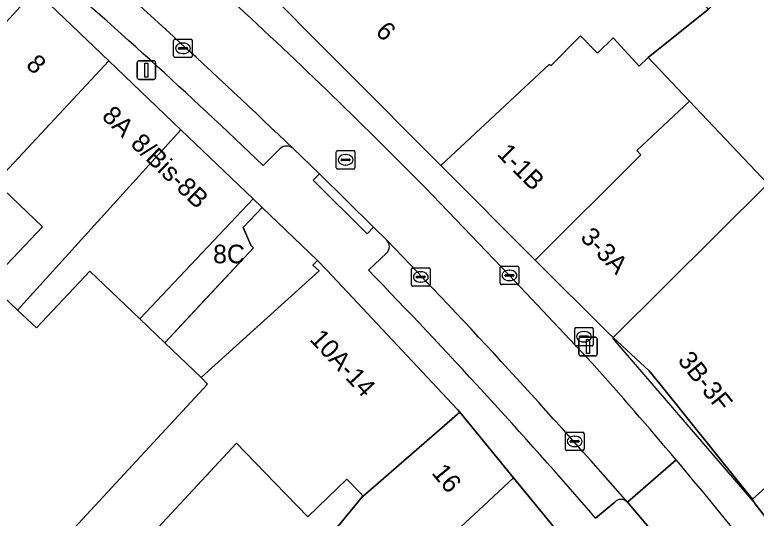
# Model space of a CAD drawing. Extents: x 160663 to 161506, y 382245 to 383291.
# Drawn here: x 161158.3 to 161198.17, y 383083.03 to 383110.11 of the extents above; entities that cross this region are included whole.
import ezdxf

# ---------------------------------------------------------------- set-up
doc = ezdxf.new("R2010")
doc.units = 0
for name, color, linetype in [('IMGEO_Brandkraan', 7, 'Continuous'), ('IMGEO_Erf', 7, 'Continuous'), ('IMGEO_Kolk', 7, 'Continuous'), ('IMGEO_Lichtmast', 7, 'Continuous'), ('IMGEO_Muur', 7, 'Continuous'), ('IMGEO_Pand', 7, 'Continuous'), ('IMGEO_Pand_nummerreeks', 7, 'Continuous'), ('IMGEO_Pand_overbouw', 7, 'Continuous'), ('IMGEO_Parkeervlak_open', 7, 'Continuous'), ('IMGEO_Rijbaan_lokaal_open', 7, 'Continuous'), ('IMGEO_Rioolput', 7, 'Continuous'), ('IMGEO_Voetpad_open', 7, 'Continuous')]:
    doc.layers.add(name, color=color, linetype=linetype)

msp = doc.modelspace()

# ---------------------------------------------------------------- linework, layer by layer
at = {"layer": 'IMGEO_Brandkraan'}
for p, q in [((161188.407, 383092.367), (161188.407, 383093.219)), ((161188.482, 383093.293), (161189.334, 383093.293)), ((161188.895, 383093.073), (161188.92, 383093.073)), ((161189.408, 383093.219), (161189.408, 383092.367)), ((161188.666, 383092.787), (161188.666, 383092.799)), ((161189.104, 383092.75), (161188.706, 383092.75)), ((161188.709, 383092.836), (161189.107, 383092.836)), ((161189.15, 383092.799), (161189.15, 383092.787)), ((161189.334, 383092.293), (161188.482, 383092.293)), ((161188.918, 383092.513), (161188.893, 383092.513))]:
    msp.add_line(p, q, dxfattribs=at)
for points in [[(161188.407, 383092.367), (161188.407, 383093.219)], [(161188.482, 383093.293), (161189.334, 383093.293)], [(161189.408, 383093.219), (161189.408, 383092.367)], [(161189.334, 383092.293), (161188.482, 383092.293)]]:
    msp.add_lwpolyline(points, dxfattribs=at)
for centre, radius, start, end in [((161188.484, 383093.217), 0.0765, 91.552, 178.448), ((161188.484, 383093.217), 0.0765, 91.552, 178.448), ((161189.332, 383093.217), 0.0765, 1.552, 88.448), ((161189.332, 383093.217), 0.0765, 1.552, 88.448), ((161188.706, 383092.796), 0.0403, 85.8775, 175.7526), ((161188.703, 383092.786), 0.0366, 178.938, 274.7102), ((161189.107, 383092.793), 0.043, 264.8664, 352.4533), ((161189.111, 383092.798), 0.0386, 1.7309, 96.639), ((161188.484, 383092.369), 0.0765, 181.552, 268.448), ((161188.484, 383092.369), 0.0765, 181.552, 268.448), ((161189.332, 383092.369), 0.0765, 271.552, 358.448), ((161189.332, 383092.369), 0.0765, 271.552, 358.448)]:
    msp.add_arc(centre, radius, start, end, dxfattribs=at)
for centre, major_axis, ratio, start_param, end_param in [((161188.894, 383092.793), (-0.387, 0.002), 0.722429, 4.712389, 7.853982), ((161188.919, 383092.793), (-0.39, 0.002), 0.717154, 1.570796, 4.712389)]:
    msp.add_ellipse(centre, major_axis=major_axis, ratio=ratio, start_param=start_param, end_param=end_param, dxfattribs=at)
at = {"layer": 'IMGEO_Erf'}
for points in [[(161161.037, 383082.007), (161168.667, 383090.233), (161168.316, 383090.596), (161170.952, 383092.985), (161174.656, 383096.342), (161174.333, 383096.651), (161174.577, 383096.898), (161171.595, 383099.75), (161170.569, 383098.661), (161170.986, 383097.716), (161171.134, 383097.582), (161167.723, 383093.927), (161166.363, 383092.47), (161165.022, 383093.749), (161162.335, 383096.311), (161159.455, 383093.27), (161158.436, 383094.229), (161156.898, 383095.675), (161159.788, 383098.711), (161157.262, 383101.115)], [(161174.585, 383081.276), (161176.992, 383084.189), (161177.023, 383084.216), (161176.845, 383084.402), (161176.152, 383085.123), (161174.048, 383083.097), (161172.286, 383084.926), (161170.219, 383087.072), (161163.45, 383079.77)]]:
    msp.add_lwpolyline(points, dxfattribs=at)
at = {"layer": 'IMGEO_Kolk'}
for p, q in [((161166.839, 383107.884), (161166.839, 383108.736)), ((161166.914, 383108.81), (161167.766, 383108.81)), ((161167.327, 383108.59), (161167.352, 383108.59)), ((161167.84, 383108.736), (161167.84, 383107.884)), ((161167.098, 383108.304), (161167.098, 383108.316)), ((161167.536, 383108.267), (161167.138, 383108.267)), ((161167.141, 383108.353), (161167.539, 383108.353)), ((161167.582, 383108.316), (161167.582, 383108.304)), ((161167.766, 383107.81), (161166.914, 383107.81)), ((161167.35, 383108.03), (161167.325, 383108.03)), ((161184.474, 383096.593), (161185.326, 383096.593)), ((161179.63, 383095.581), (161179.63, 383096.433)), ((161179.705, 383096.507), (161180.557, 383096.507)), ((161180.118, 383096.287), (161180.143, 383096.287)), ((161180.631, 383096.433), (161180.631, 383095.581)), ((161184.399, 383095.667), (161184.399, 383096.519)), ((161184.887, 383096.373), (161184.912, 383096.373)), ((161185.4, 383096.519), (161185.4, 383095.667)), ((161179.889, 383096.001), (161179.889, 383096.013)), ((161180.327, 383095.964), (161179.929, 383095.964)), ((161179.932, 383096.05), (161180.33, 383096.05)), ((161180.373, 383096.013), (161180.373, 383096.001)), ((161184.658, 383096.087), (161184.658, 383096.099)), ((161185.096, 383096.05), (161184.698, 383096.05)), ((161184.701, 383096.136), (161185.099, 383096.136)), ((161184.91, 383095.813), (161184.885, 383095.813)), ((161185.142, 383096.099), (161185.142, 383096.087)), ((161180.557, 383095.507), (161179.705, 383095.507)), ((161180.141, 383095.727), (161180.116, 383095.727)), ((161185.326, 383095.593), (161184.474, 383095.593)), ((161187.91, 383086.735), (161187.91, 383087.587)), ((161187.985, 383087.661), (161188.837, 383087.661)), ((161188.398, 383087.441), (161188.423, 383087.441)), ((161188.911, 383087.587), (161188.911, 383086.735)), ((161188.169, 383087.155), (161188.169, 383087.167)), ((161188.607, 383087.118), (161188.209, 383087.118)), ((161188.212, 383087.204), (161188.61, 383087.204)), ((161188.653, 383087.167), (161188.653, 383087.155)), ((161188.837, 383086.661), (161187.985, 383086.661)), ((161188.421, 383086.881), (161188.396, 383086.881))]:
    msp.add_line(p, q, dxfattribs=at)
for points in [[(161166.839, 383107.884), (161166.839, 383108.736)], [(161166.914, 383108.81), (161167.766, 383108.81)], [(161167.84, 383108.736), (161167.84, 383107.884)], [(161167.766, 383107.81), (161166.914, 383107.81)], [(161184.474, 383096.593), (161185.326, 383096.593)], [(161179.63, 383095.581), (161179.63, 383096.433)], [(161179.705, 383096.507), (161180.557, 383096.507)], [(161180.631, 383096.433), (161180.631, 383095.581)], [(161184.399, 383095.667), (161184.399, 383096.519)], [(161185.4, 383096.519), (161185.4, 383095.667)], [(161180.557, 383095.507), (161179.705, 383095.507)], [(161185.326, 383095.593), (161184.474, 383095.593)], [(161187.91, 383086.735), (161187.91, 383087.587)], [(161187.985, 383087.661), (161188.837, 383087.661)], [(161188.911, 383087.587), (161188.911, 383086.735)], [(161188.837, 383086.661), (161187.985, 383086.661)]]:
    msp.add_lwpolyline(points, dxfattribs=at)
for centre, radius, start, end in [((161166.916, 383108.734), 0.0765, 91.552, 178.448), ((161166.916, 383108.734), 0.0765, 91.552, 178.448), ((161167.764, 383108.734), 0.0765, 1.552, 88.448), ((161167.764, 383108.734), 0.0765, 1.552, 88.448), ((161167.138, 383108.313), 0.0403, 85.8775, 175.7526), ((161167.135, 383108.303), 0.0366, 178.938, 274.7102), ((161167.539, 383108.31), 0.043, 264.8664, 352.4533), ((161167.543, 383108.315), 0.0386, 1.7309, 96.639), ((161166.916, 383107.886), 0.0765, 181.552, 268.448), ((161166.916, 383107.886), 0.0765, 181.552, 268.448), ((161167.764, 383107.886), 0.0765, 271.552, 358.448), ((161167.764, 383107.886), 0.0765, 271.552, 358.448), ((161184.476, 383096.517), 0.0765, 91.552, 178.448), ((161184.476, 383096.517), 0.0765, 91.552, 178.448), ((161185.324, 383096.517), 0.0765, 1.552, 88.448), ((161185.324, 383096.517), 0.0765, 1.552, 88.448), ((161179.707, 383096.431), 0.0765, 91.552, 178.448), ((161179.707, 383096.431), 0.0765, 91.552, 178.448), ((161180.555, 383096.431), 0.0765, 1.552, 88.448), ((161180.555, 383096.431), 0.0765, 1.552, 88.448), ((161179.929, 383096.01), 0.0403, 85.8775, 175.7526), ((161179.926, 383096), 0.0366, 178.938, 274.7102), ((161180.33, 383096.007), 0.043, 264.8664, 352.4533), ((161180.334, 383096.012), 0.0386, 1.7309, 96.639), ((161184.698, 383096.096), 0.0403, 85.8775, 175.7526), ((161184.695, 383096.086), 0.0366, 178.938, 274.7102), ((161185.099, 383096.093), 0.043, 264.8664, 352.4533), ((161185.103, 383096.098), 0.0386, 1.7309, 96.639), ((161179.707, 383095.583), 0.0765, 181.552, 268.448), ((161179.707, 383095.583), 0.0765, 181.552, 268.448), ((161180.555, 383095.583), 0.0765, 271.552, 358.448), ((161180.555, 383095.583), 0.0765, 271.552, 358.448), ((161184.476, 383095.669), 0.0765, 181.552, 268.448), ((161184.476, 383095.669), 0.0765, 181.552, 268.448), ((161185.324, 383095.669), 0.0765, 271.552, 358.448), ((161185.324, 383095.669), 0.0765, 271.552, 358.448), ((161187.987, 383087.585), 0.0765, 91.552, 178.448), ((161187.987, 383087.585), 0.0765, 91.552, 178.448), ((161188.835, 383087.585), 0.0765, 1.552, 88.448), ((161188.835, 383087.585), 0.0765, 1.552, 88.448), ((161188.209, 383087.164), 0.0403, 85.8775, 175.7526), ((161188.206, 383087.154), 0.0366, 178.938, 274.7102), ((161188.61, 383087.161), 0.043, 264.8664, 352.4533), ((161188.614, 383087.166), 0.0386, 1.7309, 96.639), ((161187.987, 383086.737), 0.0765, 181.552, 268.448), ((161187.987, 383086.737), 0.0765, 181.552, 268.448), ((161188.835, 383086.737), 0.0765, 271.552, 358.448), ((161188.835, 383086.737), 0.0765, 271.552, 358.448)]:
    msp.add_arc(centre, radius, start, end, dxfattribs=at)
for centre, major_axis, ratio, start_param, end_param in [((161167.326, 383108.31), (-0.387, 0.002), 0.722429, 4.712389, 7.853982), ((161167.351, 383108.31), (-0.39, 0.002), 0.717154, 1.570796, 4.712389), ((161180.117, 383096.007), (-0.387, 0.002), 0.722429, 4.712389, 7.853982), ((161180.142, 383096.007), (-0.39, 0.002), 0.717154, 1.570796, 4.712389), ((161184.886, 383096.093), (-0.387, 0.002), 0.722429, 4.712389, 7.853982), ((161184.911, 383096.093), (-0.39, 0.002), 0.717154, 1.570796, 4.712389), ((161188.397, 383087.161), (-0.387, 0.002), 0.722429, 4.712389, 7.853982), ((161188.422, 383087.161), (-0.39, 0.002), 0.717154, 1.570796, 4.712389)]:
    msp.add_ellipse(centre, major_axis=major_axis, ratio=ratio, start_param=start_param, end_param=end_param, dxfattribs=at)
at = {"layer": 'IMGEO_Lichtmast'}
for p, q in [((161164.876, 383106.739), (161164.876, 383107.539)), ((161164.876, 383107.539), (161164.876, 383106.739)), ((161164.976, 383107.639), (161165.766, 383107.639)), ((161165.766, 383107.639), (161164.976, 383107.639)), ((161165.866, 383107.539), (161165.866, 383106.739)), ((161165.866, 383106.739), (161165.866, 383107.539)), ((161165.766, 383106.639), (161164.976, 383106.639)), ((161164.976, 383106.639), (161165.766, 383106.639)), ((161188.63, 383091.864), (161188.63, 383092.664)), ((161188.63, 383092.664), (161188.63, 383091.864)), ((161188.73, 383092.764), (161189.52, 383092.764)), ((161189.52, 383092.764), (161188.73, 383092.764)), ((161189.62, 383092.664), (161189.62, 383091.864)), ((161189.62, 383091.864), (161189.62, 383092.664)), ((161189.52, 383091.764), (161188.73, 383091.764)), ((161188.73, 383091.764), (161189.52, 383091.764))]:
    msp.add_line(p, q, dxfattribs=at)
for points in [[(161165.296, 383107.514), (161165.446, 383107.514), (161165.446, 383106.764), (161165.296, 383106.764), (161165.296, 383107.514)], [(161189.05, 383092.639), (161189.2, 383092.639), (161189.2, 383091.889), (161189.05, 383091.889), (161189.05, 383092.639)]]:
    msp.add_lwpolyline(points, dxfattribs=at)
for centre, start, end in [((161164.976, 383107.539), 90, 180), ((161164.976, 383107.539), 90, 180), ((161165.766, 383107.539), 0, 90), ((161165.766, 383107.539), 360, 90), ((161164.976, 383106.739), 180, 270), ((161164.976, 383106.739), 180, 270), ((161165.766, 383106.739), 270, 0), ((161165.766, 383106.739), 270, 0), ((161188.73, 383092.664), 90, 180), ((161188.73, 383092.664), 90, 180), ((161189.52, 383092.664), 0, 90), ((161189.52, 383092.664), 360, 90), ((161188.73, 383091.864), 180, 270), ((161188.73, 383091.864), 180, 270), ((161189.52, 383091.864), 270, 0), ((161189.52, 383091.864), 270, 0)]:
    msp.add_arc(centre, 0.1, start, end, dxfattribs=at)
at = {"layer": 'IMGEO_Muur'}
msp.add_lwpolyline([(161190.441, 383092.72), (161198.117, 383083.805)], dxfattribs=at)
at = {"layer": 'IMGEO_Pand'}
for points in [[(161195.599, 383110.421), (161182.465, 383123.622), (161174.305, 383115.502), (161171.222, 383112.435), (161171.095, 383112.562), (161170.895, 383112.364), (161181.21, 383101.997), (161187.043, 383107.441), (161187.136, 383107.378), (161188.716, 383108.977), (161189.642, 383108.041), (161190.472, 383108.867), (161191.873, 383107.353), (161192.361, 383107.815)], [(161197.346, 383112.158), (161195.599, 383110.421), (161192.361, 383107.815), (161194.582, 383105.469), (161198.789, 383101.026), (161200.936, 383103.117), (161202.635, 383104.835), (161203.63, 383105.842)], [(161163.346, 383107.644), (161159.385, 383111.434), (161152.47, 383103.892), (161150.569, 383101.727), (161151.676, 383100.675), (161154.551, 383103.696), (161157.262, 383101.115)], [(161209.4, 383097.471), (161208.621, 383098.318), (161207.491, 383099.549), (161210.643, 383102.373), (161212.748, 383104.258), (161208.024, 383109.532), (161202.714, 383104.749), (161202.635, 383104.835), (161200.936, 383103.117), (161198.789, 383101.026), (161190.478, 383092.757), (161192.422, 383090.962), (161192.985, 383090.26), (161197.345, 383084.826), (161197.971, 383084.046), (161210.245, 383095.026), (161211.014, 383095.714)], [(161192.361, 383107.815), (161191.873, 383107.353), (161190.472, 383108.867), (161189.642, 383108.041), (161188.716, 383108.977), (161187.136, 383107.378), (161187.043, 383107.441), (161181.21, 383101.997), (161186.276, 383096.906), (161191.964, 383102.57), (161191.755, 383102.812), (161194.582, 383105.469)], [(161167.225, 383103.932), (161163.346, 383107.644), (161157.262, 383101.115), (161159.788, 383098.711), (161156.898, 383095.675), (161158.436, 383094.229)], [(161198.789, 383101.026), (161194.582, 383105.469), (161191.755, 383102.812), (161191.964, 383102.57), (161186.276, 383096.906), (161190.225, 383092.991), (161190.478, 383092.757)], [(161171.117, 383100.207), (161167.225, 383103.932), (161158.436, 383094.229), (161159.455, 383093.27), (161162.335, 383096.311), (161165.022, 383093.749)], [(161171.134, 383097.582), (161170.986, 383097.716), (161170.569, 383098.661), (161171.595, 383099.75), (161171.117, 383100.207), (161165.022, 383093.749), (161166.363, 383092.47), (161167.723, 383093.927)], [(161175.102, 383096.364), (161174.577, 383096.898), (161174.333, 383096.651), (161174.656, 383096.342), (161170.952, 383092.985), (161168.316, 383090.596), (161168.667, 383090.233), (161161.037, 383082.007), (161163.45, 383079.77), (161170.219, 383087.072), (161172.286, 383084.926), (161174.048, 383083.097), (161176.152, 383085.123), (161176.845, 383084.402), (161177.023, 383084.216), (161182.226, 383088.728), (161182.108, 383088.871)], [(161213.518, 383090.654), (161212.867, 383091.497), (161210.245, 383095.026), (161197.971, 383084.046), (161198.117, 383083.805), (161200.697, 383080.425)], [(161183.251, 383083.452), (161185.124, 383085.202), (161182.226, 383088.728), (161177.023, 383084.216), (161176.992, 383084.189), (161174.585, 383081.276), (161177.474, 383078.11)], [(161185.124, 383085.202), (161183.251, 383083.452), (161177.474, 383078.11), (161180.397, 383074.892), (161187.91, 383081.796)]]:
    msp.add_lwpolyline(points, close=True, dxfattribs=at)
at = {"layer": 'IMGEO_Pand_overbouw'}
msp.add_lwpolyline([(161171.595, 383099.75), (161170.569, 383098.661), (161170.986, 383097.716), (161171.134, 383097.582), (161166.363, 383092.47), (161168.316, 383090.596), (161174.656, 383096.342), (161174.333, 383096.651), (161174.577, 383096.898)], close=True, dxfattribs=at)
at = {"layer": 'IMGEO_Parkeervlak_open'}
for points in [[(161171.648, 383102.012), (161172.568, 383102.923)], [(161178.288, 383097.288), (161177.314, 383096.373)], [(161189.535, 383083.035), (161190.559, 383083.892)]]:
    msp.add_lwpolyline(points, dxfattribs=at)
for centre, radius, start, end in [((160881.776, 382798.17), 421.706, 46.27304, 48.67178), ((160957.84, 382879.102), 308.873, 46.19396, 49.27767), ((161172.912, 383102.516), 0.533, 47.969, 130.233), ((161177.95, 383097.644), 0.491, 313.501, 43.5319), ((160907.972, 382836.879), 375.84, 41.08844, 44.00495), ((160952.53, 382878.146), 313.29, 40.84317, 44.15204), ((161190.899, 383083.563), 0.473, 43.7599, 135.904)]:
    msp.add_arc(centre, radius, start, end, dxfattribs=at)
at = {"layer": 'IMGEO_Rijbaan_lokaal_open'}
for points in [[(161173.269, 383102.912), (161174.691, 383101.563), (161177.596, 383098.687), (161178.306, 383097.983)], [(161189.326, 383091.383), (161184.895, 383096.092), (161180.348, 383100.832)], [(161193.858, 383086.173), (161191.241, 383083.89), (161193.217, 383081.555), (161194.869, 383079.465), (161197.596, 383081.621)], [(161191.241, 383083.89), (161193.858, 383086.173)]]:
    msp.add_lwpolyline(points, dxfattribs=at)
for centre, radius, start, end in [((160881.776, 382798.17), 421.706, 46.27304, 48.67178), ((160966.626, 382890.329), 299.981, 44.56518, 47.41315), ((160907.972, 382836.879), 375.84, 41.08844, 44.00495), ((161020.266, 382939.747), 227.101, 40.14778, 41.89), ((161021.25, 382940.62), 225.786, 38.64471, 40.13943)]:
    msp.add_arc(centre, radius, start, end, dxfattribs=at)
at = {"layer": 'IMGEO_Rioolput'}
for p, q in [((161175.588, 383101.885), (161175.588, 383102.737)), ((161175.663, 383102.811), (161176.515, 383102.811)), ((161176.076, 383102.591), (161176.101, 383102.591)), ((161176.589, 383102.737), (161176.589, 383101.885)), ((161175.847, 383102.305), (161175.847, 383102.317)), ((161176.285, 383102.268), (161175.887, 383102.268)), ((161175.89, 383102.354), (161176.288, 383102.354)), ((161176.331, 383102.317), (161176.331, 383102.305)), ((161176.515, 383101.811), (161175.663, 383101.811)), ((161176.099, 383102.031), (161176.074, 383102.031))]:
    msp.add_line(p, q, dxfattribs=at)
for points in [[(161175.588, 383101.885), (161175.588, 383102.737)], [(161175.663, 383102.811), (161176.515, 383102.811)], [(161176.589, 383102.737), (161176.589, 383101.885)], [(161176.515, 383101.811), (161175.663, 383101.811)]]:
    msp.add_lwpolyline(points, dxfattribs=at)
for centre, radius, start, end in [((161175.665, 383102.735), 0.0765, 91.552, 178.448), ((161175.665, 383102.735), 0.0765, 91.552, 178.448), ((161176.513, 383102.735), 0.0765, 1.552, 88.448), ((161176.513, 383102.735), 0.0765, 1.552, 88.448), ((161175.887, 383102.314), 0.0403, 85.8775, 175.7526), ((161175.884, 383102.304), 0.0366, 178.938, 274.7102), ((161176.288, 383102.311), 0.043, 264.8664, 352.4533), ((161176.292, 383102.316), 0.0386, 1.7309, 96.639), ((161175.665, 383101.887), 0.0765, 181.552, 268.448), ((161175.665, 383101.887), 0.0765, 181.552, 268.448), ((161176.513, 383101.887), 0.0765, 271.552, 358.448), ((161176.513, 383101.887), 0.0765, 271.552, 358.448)]:
    msp.add_arc(centre, radius, start, end, dxfattribs=at)
for centre, major_axis, ratio, start_param, end_param in [((161176.075, 383102.311), (-0.387, 0.002), 0.722429, 4.712389, 7.853982), ((161176.1, 383102.311), (-0.39, 0.002), 0.717154, 1.570796, 4.712389)]:
    msp.add_ellipse(centre, major_axis=major_axis, ratio=ratio, start_param=start_param, end_param=end_param, dxfattribs=at)
at = {"layer": 'IMGEO_Voetpad_open'}
for points in [[(161200.697, 383080.425), (161198.117, 383083.805), (161197.971, 383084.046), (161197.345, 383084.826), (161192.985, 383090.26), (161192.422, 383090.962), (161190.478, 383092.757), (161190.225, 383092.991), (161186.276, 383096.906), (161181.21, 383101.997), (161170.895, 383112.364), (161168.139, 383115.025), (161166.651, 383116.329), (161164.97, 383117.803), (161164.463, 383118.293), (161160.782, 383121.498), (161157.724, 383123.856)], [(161157.606, 383112.6), (161159.074, 383111.431), (161159.233, 383111.579), (161159.385, 383111.434), (161163.346, 383107.644), (161167.225, 383103.932), (161171.117, 383100.207), (161171.595, 383099.75), (161174.577, 383096.898), (161175.102, 383096.364), (161182.108, 383088.871), (161182.226, 383088.728), (161185.124, 383085.202), (161187.91, 383081.796)], [(161172.568, 383102.923), (161171.648, 383102.012)], [(161178.306, 383097.983), (161177.596, 383098.687), (161177.245, 383098.332), (161174.34, 383101.208), (161174.691, 383101.563), (161173.269, 383102.912)], [(161180.348, 383100.832), (161184.895, 383096.092), (161189.326, 383091.383)], [(161177.314, 383096.373), (161178.288, 383097.288)], [(161190.559, 383083.892), (161189.535, 383083.035)], [(161198.628, 383074.592), (161196.967, 383076.81), (161194.869, 383079.465), (161193.217, 383081.555), (161191.241, 383083.89)]]:
    msp.add_lwpolyline(points, dxfattribs=at)
msp.add_lwpolyline([(161177.596, 383098.687), (161174.691, 383101.563), (161174.34, 383101.208), (161177.245, 383098.332)], close=True, dxfattribs=at)
for centre, radius, start, end in [((160957.84, 382879.102), 308.873, 46.19396, 49.27767), ((160966.626, 382890.329), 299.981, 44.56518, 47.41315), ((161172.912, 383102.516), 0.533, 47.969, 130.233), ((161177.95, 383097.644), 0.491, 313.501, 43.5319), ((160952.53, 382878.146), 313.29, 40.84317, 44.15204), ((161020.266, 382939.747), 227.101, 40.14778, 41.89), ((161021.25, 382940.62), 225.786, 38.64471, 40.13943), ((161190.899, 383083.563), 0.473, 43.7599, 135.904)]:
    msp.add_arc(centre, radius, start, end, dxfattribs=at)

# ---------------------------------------------------------------- texts
at = {"layer": 'IMGEO_Pand_nummerreeks'}
for s, rotation, p in [('6', 314.8567, (161177.644, 383109.153)), ('8', 316.3816, (161158.844, 383107.36)), ('8A', 316.2604, (161162.921, 383104.59)), ('8/Bis-8B', 316.2547, (161164.468, 383103.11)), ('1-1B', 314.8567, (161184.176, 383102.589)), ('3-3A', 314.8567, (161188.661, 383098.081)), ('10A-14', 313.0117, (161174.107, 383092.623)), ('3B-3F', 308.7317, (161193.907, 383091.508)), ('16', 309.425, (161180.675, 383085.45))]:
    msp.add_text(s, height=1, rotation=rotation, dxfattribs=at).set_placement(p)
msp.add_text('8C', height=1, dxfattribs=at).set_placement((161168.959, 383096.743))

doc.saveas('drawing.dxf')
